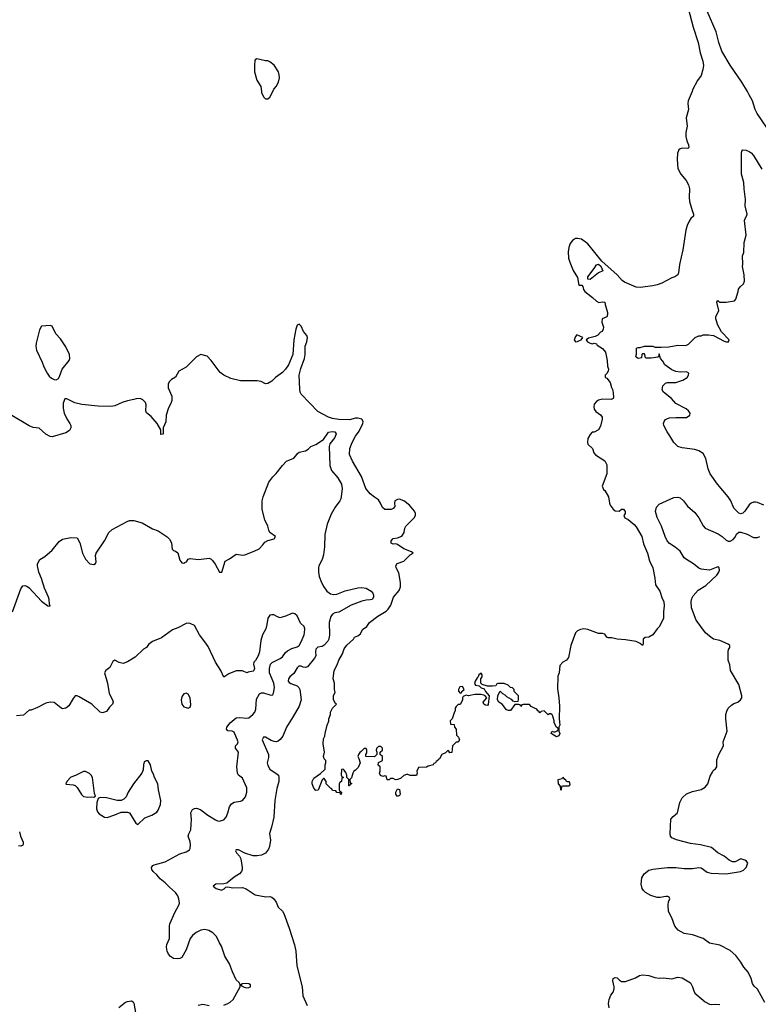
# Model space of a CAD drawing. Header units: inches. Extents: x 1603819 to 1745079, y 385938 to 533966.
# Tile 369 of 561: x 1665080 to 1672137, y 471283 to 480686. Entities that reach past the tile are written whole.
import ezdxf

# ---------------------------------------------------------------- set-up
doc = ezdxf.new("R2010")
doc.units = ezdxf.units.IN
doc.header["$MEASUREMENT"] = 0
for name, color, linetype in [('B6467', 7, 'Continuous'), ('B6468', 7, 'Continuous'), ('B6477', 7, 'Continuous'), ('B6478', 7, 'Continuous')]:
    doc.layers.add(name, color=color, linetype=linetype)

msp = doc.modelspace()

# ---------------------------------------------------------------- linework, layer by layer
at = {"layer": 'B6467', "color": 5}
for points, elevation in [([(1667390.1, 480000), (1667391.5, 479990), (1667410, 479950.4), (1667430, 479932.2), (1667450, 479932.2), (1667470, 479946.4), (1667497.6, 480000)], 220), ([(1670000, 474111.4), (1669968.4, 474128.4), (1669950, 474146), (1669890, 474146), (1669878, 474142), (1669870, 474126), (1669862, 474142), (1669850, 474146), (1669810, 474146), (1669770, 474088), (1669750, 474088), (1669730, 474095.3), (1669690, 474148.7), (1669658, 474170), (1669646, 474190), (1669648.9, 474231.1), (1669670, 474272), (1669694, 474250), (1669716.9, 474236.9), (1669730, 474222), (1669776.9, 474196.9), (1669790, 474182), (1669810, 474174), (1669842, 474178), (1669846, 474190), (1669846, 474230), (1669806, 474270), (1669806, 474290), (1669790, 474306), (1669768.4, 474308.4), (1669746, 474330), (1669710, 474348), (1669650, 474346), (1669638, 474342), (1669630, 474326), (1669598, 474322), (1669550, 474322), (1669498, 474338), (1669486, 474350), (1669486, 474390), (1669498, 474410), (1669498, 474430), (1669490, 474446), (1669466, 474430), (1669462, 474410), (1669450, 474402), (1669431.3, 474370), (1669427.1, 474347.1), (1669434, 474330), (1669470, 474324.7), (1669490, 474306.8), (1669517.3, 474297.3), (1669531.3, 474270), (1669564.7, 474230), (1669555.3, 474144.7), (1669550, 474138), (1669530, 474139.3), (1669514, 474150), (1669508.7, 474170), (1669542, 474210), (1669529.1, 474229.1), (1669516, 474236), (1669490, 474242), (1669430, 474241.2), (1669370, 474229.2), (1669344.7, 474235.3), (1669318, 474222), (1669311.3, 474210), (1669311.6, 474188.4), (1669290, 474146), (1669270, 474146), (1669250, 474126), (1669242, 474110), (1669242, 474090), (1669230, 474066), (1669212, 474008), (1669194, 473990), (1669198, 473958), (1669230, 473954), (1669234, 473930), (1669252, 473910), (1669252.7, 473852.7), (1669272.7, 473832.7), (1669282, 473810), (1669270, 473786), (1669250, 473786), (1669214, 473750), (1669210, 473688), (1669190, 473686), (1669182, 473702), (1669170, 473706), (1669150, 473686), (1669114, 473670), (1669090, 473626), (1669078, 473622), (1669074, 473610), (1669058, 473602), (1669054, 473590), (1669038, 473582), (1669031.6, 473568.4), (1668982, 473558), (1668967.3, 473547.3), (1668890, 473546), (1668874, 473510), (1668878, 473490), (1668870, 473469), (1668810, 473468.7), (1668790, 473478), (1668776.4, 473476.4), (1668750, 473468), (1668719.8, 473440.2), (1668691.6, 473428.4), (1668670, 473428), (1668650, 473438), (1668622, 473438), (1668610, 473428), (1668590, 473426), (1668582, 473462), (1668570, 473466), (1668550, 473458), (1668528.4, 473468.4), (1668518, 473490), (1668526, 473510), (1668526, 473550), (1668506, 473566), (1668507.3, 473592.7), (1668546, 473610), (1668546, 473650), (1668526, 473670), (1668526, 473690), (1668546, 473710), (1668546, 473730), (1668530, 473746), (1668510, 473746), (1668490, 473726), (1668484.7, 473710), (1668494, 473690), (1668494, 473670), (1668470, 473646), (1668386, 473650), (1668386, 473670), (1668396.4, 473683.6), (1668398, 473710), (1668390, 473726), (1668370, 473726), (1668343.6, 473696.4), (1668330, 473688), (1668318, 473670), (1668312, 473650), (1668322, 473630), (1668332, 473590), (1668315.3, 473544.7), (1668290, 473518), (1668271.6, 473508.4), (1668262, 473490), (1668250, 473446), (1668234, 473430), (1668238, 473398), (1668250, 473394), (1668252, 473388), (1668238, 473382), (1668232, 473368), (1668226, 473370), (1668226, 473430), (1668206, 473450), (1668206, 473470), (1668196.4, 473496.4), (1668180.4, 473520.4), (1668170, 473528), (1668154, 473526), (1668152.7, 473472.7), (1668158, 473458), (1668174, 473450), (1668158, 473442), (1668154, 473410), (1668138, 473402), (1668134, 473390), (1668134, 473330), (1668138, 473318), (1668154, 473310), (1668152.7, 473287.3), (1668146, 473290), (1668142, 473302), (1668110, 473306), (1668102, 473322), (1668070, 473326), (1668062, 473342), (1668050, 473346), (1668008, 473390), (1668008, 473410), (1667990, 473438), (1667982, 473438), (1667970, 473426), (1667932.7, 473327.3), (1667910, 473326), (1667890, 473346), (1667874, 473390), (1667875.3, 473410), (1667890, 473442), (1667954, 473486), (1667998, 473530), (1667998, 473570), (1668006, 473590), (1668006, 473610), (1667990, 473626), (1667982, 473650), (1667994, 473690), (1667979, 473770), (1667983.1, 473816.9), (1667996.4, 473843.6), (1667998, 473870), (1668018, 473950), (1668034, 473986), (1668034, 474010), (1668048.7, 474050), (1668050, 474074), (1668069.1, 474110.9), (1668106, 474150), (1668096.4, 474156.4), (1668078, 474190), (1668078, 474230), (1668095.3, 474264.7), (1668088.7, 474290), (1668088.9, 474348.9), (1668075.3, 474390), (1668085.2, 474470), (1668113.8, 474526.2), (1668129.4, 474570), (1668165.1, 474630), (1668181, 474679), (1668206.3, 474713.7), (1668268.7, 474770), (1668278, 474790), (1668310, 474801), (1668337.5, 474822.5), (1668356.4, 474863.6), (1668398, 474890), (1668422, 474930), (1668501.2, 474990), (1668581.8, 475038.2), (1668602, 475058), (1668626.3, 475093.7), (1668651.3, 475170), (1668706.4, 475233.6), (1668718.8, 475270), (1668719.3, 475310), (1668702.4, 475402.4), (1668678, 475450), (1668675.1, 475470), (1668687.9, 475492.1), (1668750, 475515.8), (1668810, 475576.3), (1668839, 475590), (1668825.2, 475605.2), (1668750, 475632.7), (1668690, 475675.3), (1668670, 475682), (1668650, 475678), (1668630, 475686), (1668628.7, 475710), (1668650, 475731), (1668690, 475738.8), (1668730, 475754.8), (1668737.2, 475762.8), (1668752.7, 475790), (1668759.5, 475830), (1668769.4, 475850), (1668849.7, 475930.3), (1668860.7, 475950), (1668862, 475970), (1668853.1, 475993.1), (1668805.2, 476050), (1668750, 476092), (1668710, 476106), (1668690, 476105.2), (1668666, 476090), (1668661, 476070), (1668663.6, 476036.4), (1668650, 476018), (1668628.4, 476008.4), (1668570, 476008), (1668546.3, 476026.3), (1668529, 476070), (1668510, 476102), (1668470, 476125.2), (1668430, 476157.2), (1668386.6, 476210), (1668345.1, 476325.1), (1668259.3, 476470), (1668232.9, 476532.9), (1668236, 476590), (1668255.6, 476650), (1668288.5, 476710), (1668323.9, 476756.1), (1668359.3, 476830), (1668362.7, 476850), (1668349.9, 476869.9), (1668310, 476881.3), (1668290, 476880.7), (1668230, 476865.6), (1668130, 476867.7), (1668070, 476878), (1668030, 476890.8), (1667930, 476944.8), (1667769.6, 477110), (1667760.5, 477130), (1667756.6, 477156.6), (1667750.7, 477290), (1667765.9, 477354.1), (1667800.9, 477450), (1667806.4, 477490), (1667808.2, 477570), (1667822.9, 477610), (1667829.4, 477650), (1667825.2, 477670), (1667793.2, 477710), (1667770, 477758), (1667750, 477778), (1667730, 477768), (1667719.3, 477730), (1667698.3, 477630), (1667691.4, 477490), (1667648.5, 477391.5), (1667619.6, 477350), (1667590, 477318), (1667523, 477270), (1667490, 477235.1), (1667450, 477212.3), (1667429.6, 477209.6), (1667388, 477230), (1667350, 477238), (1667190, 477238.3), (1667098.9, 477258.9), (1667030, 477292), (1666996.9, 477316.9), (1666910.9, 477430.9), (1666870, 477471.8), (1666810, 477489.4), (1666770, 477466.6), (1666670, 477366.6), (1666601.6, 477330), (1666568.6, 477271.4), (1666530.4, 477249.6), (1666510, 477232.3), (1666499.3, 477210), (1666499.5, 477170), (1666533, 477090), (1666533, 477050), (1666527.7, 477030), (1666498, 476970), (1666480.7, 476910), (1666475.3, 476844.7), (1666452, 476790), (1666451.6, 476731.6), (1666447.3, 476727.3), (1666430, 476726), (1666428, 476770), (1666395.3, 476830), (1666336.2, 476896.2), (1666292.3, 476932.3), (1666287, 476950), (1666288.1, 477008.1), (1666281.6, 477030), (1666256.6, 477056.6), (1666230, 477069.7), (1666193.3, 477066.7), (1666170, 477058), (1666110, 477046.9), (1666058.8, 477030), (1665990, 476998.7), (1665950, 476991.6), (1665830, 476994.8), (1665675.3, 477010), (1665606.8, 477026.8), (1665530, 477066), (1665510, 477064), (1665494.4, 477025.6), (1665496.7, 476976.7), (1665504.9, 476930), (1665530, 476874), (1665560.5, 476830), (1665567.7, 476810), (1665567.7, 476790), (1665555.5, 476764.5), (1665520.7, 476739.3), (1665390, 476701.2), (1665370, 476705.2), (1665330, 476729.3), (1665264.7, 476784.7), (1665210, 476792.3), (1665170, 476807.8), (1664990, 476916.9)], 220), ([(1665010.8, 475030), (1665091, 475250), (1665110, 475279), (1665130, 475281.2), (1665150, 475275.1), (1665170, 475260.9), (1665290, 475134), (1665350, 475089), (1665370, 475086), (1665363.6, 475103.6), (1665362, 475150), (1665356.4, 475170), (1665318, 475258), (1665289, 475349), (1665263.8, 475410), (1665251, 475469), (1665251.3, 475490), (1665272, 475530), (1665319.8, 475560.2), (1665390, 475619), (1665456.8, 475703.2), (1665490, 475724), (1665570, 475742), (1665630, 475738), (1665655.1, 475690), (1665679.5, 475590), (1665710, 475534), (1665750, 475489), (1665790, 475482), (1665806, 475494), (1665810.7, 475509.3), (1665806, 475570), (1665811, 475590), (1665890.4, 475709.6), (1665931, 475790), (1665962.5, 475817.5), (1666106.9, 475893.1), (1666130, 475902), (1666170, 475902), (1666250, 475879.6), (1666350, 475824.2), (1666403.3, 475803.3), (1666490, 475746.6), (1666510, 475725.2), (1666529.5, 475690), (1666535.6, 475630), (1666550, 475615.6), (1666570, 475609.6), (1666590, 475595.1), (1666610, 475526), (1666630, 475499.7), (1666650, 475497.4), (1666658.9, 475501.1), (1666673.4, 475510), (1666690, 475533.2), (1666710, 475540.9), (1666790, 475532.3), (1666890, 475542.7), (1666910, 475533.2), (1666921.5, 475521.5), (1666947, 475487), (1666990.7, 475409.3), (1667010.8, 475410), (1667044, 475516), (1667083.5, 475536.5), (1667150, 475582), (1667210, 475573.2), (1667230, 475576), (1667322, 475610), (1667367.1, 475632.9), (1667404.7, 475670), (1667422.8, 475697.2), (1667450, 475714), (1667510.7, 475729.3), (1667524.7, 475750), (1667471.3, 475790), (1667461, 475810), (1667451, 475850), (1667422.8, 475910), (1667395.5, 476010), (1667398, 476090), (1667405.5, 476130), (1667460.7, 476270), (1667498.4, 476321.6), (1667530, 476353.2), (1667590, 476429.2), (1667630, 476469.2), (1667699.8, 476500.2), (1667719.8, 476520.2), (1667735.3, 476544.7), (1667750, 476555.3), (1667810, 476568.7), (1667835.3, 476584.7), (1667862, 476610), (1667910, 476629), (1667982.8, 476677.2), (1668030, 476746), (1668065.3, 476754.7), (1668091.8, 476750), (1668103.6, 476730), (1668090, 476697.3), (1668044.7, 476635.3), (1668035.6, 476610), (1668044.8, 476430), (1668060.3, 476380.3), (1668121, 476310), (1668154.2, 476250), (1668159.8, 476210), (1668155.8, 476155.8), (1668148.6, 476111.4), (1668139.4, 476090), (1668092.9, 476030), (1668056, 475964), (1668016.8, 475870), (1667995.3, 475770), (1667992.7, 475652.7), (1667983.5, 475576.5), (1667968.9, 475531.1), (1667939.8, 475470), (1667935.6, 475450), (1667935.6, 475410), (1667942, 475370), (1667963, 475310), (1667984.7, 475270), (1668013.6, 475230), (1668050, 475204.4), (1668077, 475197), (1668110, 475198.5), (1668190, 475232.7), (1668310, 475261.6), (1668350, 475264.4), (1668390, 475258.4), (1668438.3, 475230), (1668455.1, 475210), (1668460.8, 475190), (1668459.3, 475170), (1668449.3, 475150), (1668430, 475145), (1668390, 475143.9), (1668350, 475134.1), (1668246.5, 475093.5), (1668130, 475029.3), (1668090, 475021.5), (1668069.8, 475010.2), (1668053.6, 474986.4), (1668037.8, 474930), (1668041.5, 474810), (1668034.8, 474770), (1668024.9, 474750), (1667988.3, 474711.7), (1667970, 474701), (1667930, 474693.2), (1667910, 474676), (1667906.6, 474650), (1667909.2, 474610), (1667898.5, 474590), (1667830, 474507.4), (1667810, 474499.5), (1667790, 474502.3), (1667770, 474512.2), (1667748.3, 474511.7), (1667730, 474496.9), (1667698.7, 474441.3), (1667660.4, 474410), (1667647.6, 474392.4), (1667645.5, 474370), (1667655.2, 474355.2), (1667670, 474345.7), (1667730, 474325.6), (1667747.4, 474310), (1667756.5, 474290), (1667768.6, 474190), (1667750, 474130.3), (1667694.5, 474030), (1667629.1, 473930.9), (1667595, 473845), (1667570, 473811), (1667550, 473795.9), (1667530, 473790.2), (1667512.1, 473792.1), (1667483.1, 473803.1), (1667430, 473834), (1667410, 473834.9), (1667397.4, 473810), (1667457.2, 473670), (1667458.6, 473641.4), (1667443.5, 473590), (1667450, 473562), (1667469.9, 473529.9), (1667541.3, 473481.3), (1667551.8, 473470), (1667556.9, 473450), (1667556.9, 473410), (1667537.1, 473342.9), (1667519.4, 473230), (1667508.8, 473071.2), (1667486.7, 472973.3), (1667467, 472913), (1667475.1, 472850), (1667467.8, 472790), (1667456.2, 472763.8), (1667430, 472727.3), (1667391.5, 472708.5), (1667350, 472700.5), (1667310, 472700.4), (1667230, 472727.7), (1667170, 472757.1), (1667150, 472758.8), (1667144.8, 472755.2), (1667142.7, 472750), (1667152.3, 472730), (1667178.9, 472698.9), (1667192.7, 472672.7), (1667206.2, 472590), (1667207.1, 472570), (1667198.9, 472550), (1667179.6, 472530), (1667130, 472497.4), (1667060.1, 472439.9), (1667030, 472432), (1666955.3, 472430), (1666929.6, 472410), (1666956.9, 472390), (1667010, 472372.3), (1667035.3, 472384.7), (1667050, 472400.9), (1667070, 472405.1), (1667116, 472396), (1667210, 472397.4), (1667245.1, 472385.1), (1667330, 472329.6), (1667430.6, 472309.4), (1667470, 472312.3), (1667490, 472306), (1667510, 472289.2), (1667530, 472259), (1667551.2, 472211.2), (1667590, 472171.6), (1667604.7, 472150), (1667655.6, 472010), (1667706, 471850), (1667717.6, 471790), (1667729.7, 471649.7), (1667779.2, 471450), (1667785.3, 471365.3), (1667827.8, 471270)], 240), ([(1667030, 471274.8), (1667070, 471290.8), (1667090, 471302.8), (1667119, 471330), (1667188, 471450), (1667188, 471470), (1667178, 471490), (1667150, 471515.3), (1667113.4, 471593.4), (1667084.5, 471670), (1667041, 471741), (1667010, 471838), (1666988.7, 471870), (1666962, 471930), (1666925.2, 471965.2), (1666886.8, 471986.8), (1666850, 471996.2), (1666810, 471989.7), (1666766.4, 471970), (1666730, 471941.3), (1666707.6, 471910), (1666670, 471804), (1666630, 471729.3), (1666610, 471719.5), (1666590, 471717), (1666550, 471720.9), (1666520.5, 471740.5), (1666502.4, 471762.4), (1666489.5, 471790), (1666482, 471830), (1666485.4, 471854.6), (1666511.8, 471910), (1666511.8, 472030), (1666516.2, 472050), (1666561.5, 472158.5), (1666602, 472230), (1666607, 472250), (1666599.5, 472290), (1666590, 472319), (1666569.7, 472349.7), (1666510, 472400.7), (1666470, 472444.5), (1666422.4, 472482.4), (1666390, 472519.6), (1666354.5, 472550), (1666342.9, 472570), (1666339.5, 472590), (1666351.5, 472608.5), (1666363.8, 472616.2), (1666470, 472642.3), (1666610, 472720.5), (1666670, 472738), (1666701.6, 472758.4), (1666709.6, 472770.4), (1666712.9, 472807.1), (1666710, 472833.2), (1666690.9, 472890), (1666695.1, 472910), (1666715.3, 472950), (1666721.5, 473050), (1666716.2, 473110), (1666730, 473142.8), (1666750, 473154), (1666770, 473155.5), (1666790, 473150.4), (1666810, 473141.6), (1666876.3, 473090), (1666950, 473044.9), (1666970, 473035.5), (1666990, 473033), (1667010, 473037.1), (1667030, 473046), (1667051.6, 473070), (1667069.8, 473110.2), (1667085.1, 473170), (1667102.7, 473197.3), (1667130, 473212.4), (1667190, 473222.4), (1667209, 473230), (1667236.3, 473263.7), (1667251.3, 473308.7), (1667251.4, 473351.4), (1667210, 473441.2), (1667171.6, 473471.6), (1667160.7, 473490), (1667154.8, 473550), (1667172.1, 473690), (1667142.4, 473730), (1667143.6, 473750), (1667161.1, 473770), (1667166.4, 473790), (1667130, 473883), (1667110, 473892.3), (1667070, 473895.8), (1667054.7, 473910), (1667059.1, 473930), (1667090, 473972), (1667150, 474018), (1667183.4, 474023.4), (1667250, 474014.9), (1667270, 474020.3), (1667308, 474050), (1667325.6, 474074.4), (1667337.5, 474102.5), (1667344.2, 474195.8), (1667372.7, 474247.3), (1667390, 474258), (1667410, 474258.8), (1667470, 474237.3), (1667490, 474236), (1667498, 474242), (1667506.3, 474253.7), (1667514, 474310), (1667508, 474350), (1667467.3, 474450), (1667466.6, 474490), (1667478, 474530), (1667493.1, 474546.9), (1667570, 474584.9), (1667590, 474602.4), (1667618.4, 474641.6), (1667640.3, 474659.7), (1667679.3, 474680.7), (1667730, 474697.6), (1667749.7, 474710.3), (1667770, 474744), (1667798, 474810), (1667803, 474830), (1667803.6, 474870), (1667798, 474890), (1667763.8, 474923.8), (1667730, 474994), (1667710, 475013.2), (1667690, 475017.2), (1667670, 475013.2), (1667630, 474994), (1667570, 474974), (1667542, 474982), (1667510, 475001.2), (1667490, 475004), (1667470, 474999), (1667451, 474970), (1667442, 474910), (1667430.6, 474870), (1667399.1, 474810), (1667383.4, 474756.6), (1667370.7, 474650), (1667357.3, 474610), (1667333.7, 474566.3), (1667318, 474550), (1667312.7, 474532.7), (1667324.7, 474490), (1667318, 474470), (1667310, 474464), (1667264.7, 474455.3), (1667250, 474448), (1667208.7, 474468.7), (1667150, 474469.2), (1667079.8, 474440.2), (1667030, 474408.7), (1667001.2, 474470), (1666950, 474549), (1666880.1, 474700.1), (1666850, 474746), (1666798, 474810), (1666750, 474902), (1666710, 474921.2), (1666690, 474924), (1666670, 474919.3), (1666590, 474879.3), (1666539.8, 474860.2), (1666435.9, 474784.1), (1666350.7, 474749.3), (1666310, 474719), (1666290.5, 474689.5), (1666264.7, 474675.3), (1666182.5, 474597.5), (1666110, 474554), (1666070, 474537.2), (1666030, 474546), (1665990, 474568.7), (1665970, 474558), (1665940.7, 474499.3), (1665904.7, 474470), (1665891, 474450), (1665920.7, 474350), (1665936.3, 474250), (1665967.7, 474190), (1665973, 474170), (1665966.8, 474150), (1665938.8, 474121.2), (1665910, 474079), (1665870, 474065.2), (1665850, 474072.7), (1665768.5, 474148.5), (1665650, 474220.9), (1665630, 474229.4), (1665610.7, 474229.3), (1665590, 474204), (1665550, 474134), (1665522, 474110), (1665490, 474104), (1665472.9, 474112.9), (1665410, 474164), (1665370, 474169), (1665330, 474159), (1665250, 474116), (1665190, 474093.2), (1665170, 474093.2), (1665116.5, 474043.5), (1665050, 474037)], 260), ([(1665078.8, 472930), (1665087.3, 472890), (1665114, 472830), (1665114, 472810), (1665110, 472804), (1665090, 472792.7), (1665070, 472797)], 260), ([(1666027.9, 471252.1), (1666090, 471302), (1666110.9, 471310.9), (1666150, 471316), (1666166, 471306), (1666170, 471294), (1666195.3, 471150)], 260), ([(1666785.4, 471274.6), (1666830, 471284), (1666890, 471272.7)], 260)]:
    msp.add_lwpolyline(points, dxfattribs=dict(at, elevation=elevation))
for points, elevation in [([(1665370, 477765.1), (1665290, 477760.9), (1665270, 477726), (1665236.7, 477596.7), (1665234.4, 477570), (1665241.3, 477530), (1665295.4, 477415.4), (1665310.4, 477370), (1665341.6, 477310), (1665362.4, 477282.4), (1665384.2, 477264.2), (1665410, 477250.4), (1665430, 477247.7), (1665450, 477258.8), (1665461.7, 477278.3), (1665486, 477350), (1665551.8, 477430), (1665559.7, 477450), (1665556.8, 477490), (1665522.6, 477562.6), (1665470, 477637), (1665427.1, 477687.1), (1665390, 477759.5)], 220), ([(1666670, 474254), (1666650, 474249), (1666633.2, 474226.8), (1666623, 474190), (1666628.6, 474148.6), (1666650, 474124), (1666670, 474116), (1666690, 474111.3), (1666710, 474122), (1666715.5, 474144.5), (1666709.3, 474210), (1666690, 474244)], 280), ([(1669310, 474318), (1669286.4, 474313.6), (1669272, 474290), (1669272.7, 474272.7), (1669290, 474254), (1669302, 474258), (1669306, 474270), (1669328, 474290)], 220), ([(1666290, 473608), (1666270, 473598), (1666262.8, 473570), (1666259.1, 473520.9), (1666246.8, 473490), (1666166.8, 473390), (1666117.3, 473310), (1666096.3, 473263.7), (1666076.8, 473243.2), (1666050, 473229), (1666010, 473229), (1665910, 473253.2), (1665850, 473258), (1665831.6, 473248.4), (1665816, 473210), (1665814.8, 473150), (1665822.5, 473122.5), (1665841.1, 473101.1), (1665890, 473071), (1665914.6, 473065.4), (1665990, 473091.3), (1666050, 473118), (1666110, 473118), (1666130.7, 473110.7), (1666190, 473012), (1666210, 473001), (1666277.2, 473062.8), (1666342, 473090), (1666390, 473118.8), (1666403.3, 473136.7), (1666427, 473190), (1666427.3, 473230), (1666406.6, 473330), (1666399, 473390), (1666369.3, 473449.3), (1666360.2, 473480.2), (1666342, 473510), (1666328.7, 473570), (1666307.3, 473607.3)], 280), ([(1665710, 473505.2), (1665690, 473505.2), (1665612.8, 473467.2), (1665570, 473452.7), (1665531.3, 473410), (1665522, 473390), (1665524.7, 473384.7), (1665590, 473378.8), (1665610, 473371), (1665630, 473354.8), (1665670, 473286), (1665690, 473267.3), (1665730, 473261), (1665770, 473264.7), (1665790, 473262), (1665806, 473270), (1665796.4, 473296.4), (1665775.1, 473450), (1665764, 473470), (1665746.3, 473486.3)], 280), ([(1668690, 473268), (1668675.3, 473290), (1668675.3, 473310), (1668690, 473342), (1668710, 473334), (1668716, 473290), (1668710, 473278)], 220), ([(1667250, 471482), (1667210, 471478), (1667194, 471470), (1667198, 471458), (1667225.4, 471445.4), (1667250, 471441), (1667270, 471444.7), (1667286, 471450), (1667286, 471470), (1667270, 471478)], 260)]:
    msp.add_lwpolyline(points, close=True, dxfattribs=dict(at, elevation=elevation))
at = {"layer": 'B6468', "color": 5, "elevation": 220}
msp.add_lwpolyline([(1667497.6, 480000), (1667510, 480024), (1667531, 480049), (1667551.5, 480090), (1667561.6, 480130), (1667560.1, 480160.1), (1667551.8, 480190), (1667511.6, 480251.6), (1667470, 480285.2), (1667450, 480293.2), (1667430, 480293.2), (1667347.5, 480312.5), (1667330, 480304), (1667325.8, 480294.2), (1667324, 480256), (1667324.6, 480190), (1667346.9, 480110), (1667383, 480050), (1667390.1, 480000)], dxfattribs=at)
at = {"layer": 'B6477', "color": 5}
for points, elevation in [([(1671503.9, 480000), (1671467.6, 479910), (1671464.6, 479884.6), (1671469.2, 479830), (1671449.3, 479750), (1671458.2, 479670), (1671446.5, 479610), (1671445.2, 479570), (1671454.2, 479530), (1671471.2, 479490), (1671472.7, 479467.3), (1671462.5, 479457.5), (1671410, 479458.9), (1671390, 479454.4), (1671376.7, 479443.3), (1671366.8, 479413.2), (1671363.4, 479350), (1671370, 479263.8), (1671396.8, 479210), (1671449.3, 479150), (1671469.4, 479110), (1671478.8, 479070), (1671476.5, 478990), (1671480.7, 478950), (1671504.2, 478864.2), (1671519.1, 478830), (1671518.8, 478810), (1671493.4, 478786.6), (1671477.3, 478762.7), (1671458.9, 478721.1), (1671445.1, 478674.9), (1671416.2, 478490), (1671383.1, 478350), (1671376.3, 478270), (1671367.3, 478250), (1671338.8, 478230), (1671310, 478219.7), (1671216.4, 478170), (1671170, 478153.4), (1671130, 478143.4), (1671010, 478129.8), (1670970, 478132.3), (1670859.7, 478179.7), (1670836.6, 478196.6), (1670789.6, 478250), (1670641.2, 478381.2), (1670510, 478544.7), (1670449.3, 478590), (1670410, 478597.1), (1670390, 478595.3), (1670361, 478579), (1670340.2, 478550), (1670326, 478510), (1670321.1, 478470), (1670325.4, 478410), (1670335.2, 478370), (1670367.2, 478290), (1670410, 478222.8), (1670422, 478150), (1670451, 478150), (1670459.5, 478139.5), (1670467, 478110), (1670479.5, 478090), (1670553.7, 478033.7), (1670590, 477998.4), (1670614.5, 477985.5), (1670650, 477991.3), (1670672, 477990), (1670672.7, 477967.3), (1670698, 477890), (1670698, 477870), (1670691.3, 477848.7), (1670644.7, 477830), (1670643.6, 477796.4), (1670658, 477750), (1670656, 477730), (1670646, 477710), (1670630, 477700.9), (1670605.1, 477674.9), (1670579.4, 477660.6), (1670515.6, 477644.4), (1670494, 477630), (1670505.5, 477610), (1670530, 477597.1), (1670550, 477590.8), (1670570, 477596), (1670590, 477592), (1670598, 477578), (1670650, 477546.8), (1670676.3, 477510), (1670694.8, 477430), (1670696.9, 477376.9), (1670704.7, 477350), (1670702, 477330), (1670690, 477306), (1670674, 477290), (1670674, 477270), (1670690, 477262), (1670722, 477222), (1670734.4, 477174.4), (1670747.1, 477147.1), (1670754.4, 477085.6), (1670750.5, 477069.5), (1670730, 477059), (1670650, 477062.7), (1670610, 477053.2), (1670590, 477041.2), (1670570, 477015.3), (1670565.5, 476990), (1670568, 476968), (1670585.2, 476945.2), (1670631.1, 476911.1), (1670644.7, 476890), (1670644.7, 476870), (1670630, 476806), (1670612, 476770), (1670570, 476746), (1670550, 476746), (1670530, 476726), (1670510, 476686), (1670504.7, 476650), (1670510, 476634), (1670551.6, 476591.6), (1670566.8, 476550), (1670581, 476530), (1670670, 476472), (1670690, 476434), (1670691.3, 476350), (1670646, 476230), (1670658, 476198), (1670671.3, 476190), (1670706, 476130), (1670714.8, 476070), (1670722.8, 476050), (1670750, 476011.3), (1670770, 475996), (1670808.7, 475991.3), (1670830, 476011.3), (1670850, 476011.3), (1670864.7, 475990), (1670864.7, 475970), (1670852, 475950), (1670862, 475930), (1670893.7, 475913.7), (1670950, 475866.8), (1670970, 475842.8), (1671026, 475750), (1671040.3, 475680.3), (1671079.5, 475590), (1671097.1, 475517.1), (1671130, 475452), (1671150, 475354), (1671154.8, 475290), (1671196, 475230), (1671218.8, 475158.8), (1671234.8, 475130), (1671238.8, 475090), (1671231.3, 475030), (1671231, 474970), (1671192, 474890), (1671170, 474868), (1671131, 474810), (1671090.5, 474789.5), (1671055.3, 474784.7), (1671038, 474770), (1671038, 474722), (1671030, 474708.7), (1671009.2, 474729.2), (1670969.4, 474749.4), (1670870, 474763.7), (1670790, 474769.2), (1670736.9, 474783.1), (1670703.1, 474783.1), (1670690, 474788), (1670670, 474819), (1670650, 474825.2), (1670610, 474825.2), (1670510, 474863), (1670470, 474867.8), (1670439, 474861), (1670411, 474850), (1670390.7, 474830), (1670345.5, 474710), (1670325.2, 474594.8), (1670306, 474570), (1670270, 474549), (1670242.4, 474517.6), (1670235.5, 474450), (1670222.4, 474417.6), (1670217.3, 474297.3), (1670231.4, 474211.4), (1670237.6, 474130), (1670234, 474010), (1670241, 473950), (1670231.3, 473930), (1670231.3, 473910), (1670232, 473890), (1670242, 473870), (1670230, 473846), (1670210, 473838), (1670158, 473870), (1670168.4, 473891.6), (1670183.6, 473883.6), (1670196.4, 473883.6), (1670222, 473898), (1670226, 473910), (1670222, 473922), (1670208.4, 473928.4), (1670186, 473970), (1670188, 473990), (1670174.6, 474034.6), (1670168.4, 474048.4), (1670156.4, 474056.4), (1670143.6, 474056.4), (1670128.4, 474048.4), (1670090, 474086), (1670062, 474078), (1670050, 474066), (1670042, 474082), (1670030, 474086), (1670020.4, 474100.4), (1670000, 474111.4)], 220), ([(1672264.2, 479590), (1672128, 479790), (1672107.9, 479830), (1672080.9, 479910), (1672050.8, 479970), (1672033, 480000)], 220), ([(1672190, 476050.3), (1672130, 476074), (1672110, 476079.5), (1672090, 476078.7), (1672070, 476070.4), (1672050, 476054), (1672010, 475993.4), (1671990, 475974.9), (1671968.7, 475968.7), (1671950, 475974), (1671941.7, 475981.7), (1671902.5, 476022.5), (1671874.5, 476090), (1671849.3, 476130), (1671748.8, 476250), (1671676.9, 476350), (1671656.9, 476396.9), (1671635.4, 476495.4), (1671610, 476543), (1671570, 476568.2), (1671530, 476580.4), (1671410, 476597.4), (1671368.4, 476610), (1671330.3, 476650), (1671293.4, 476713.4), (1671265.7, 476750), (1671235.8, 476810), (1671232.4, 476830), (1671237.1, 476850), (1671251.8, 476868.2), (1671270, 476878), (1671290, 476883.5), (1671350, 476887.6), (1671450, 476886.6), (1671484.7, 476910), (1671486, 476930), (1671470.4, 476950.4), (1671446.8, 476970), (1671350, 477022.4), (1671308, 477068), (1671230.8, 477130), (1671219.1, 477150), (1671224, 477190), (1671250, 477215.1), (1671270, 477220.9), (1671350, 477222), (1671417.5, 477242.5), (1671458, 477270), (1671472, 477290), (1671474, 477310), (1671450, 477322), (1671390, 477320.5), (1671350, 477325.5), (1671310, 477342), (1671244.7, 477390), (1671225.4, 477425.4), (1671202, 477450), (1671190, 477494), (1671186, 477490), (1671186, 477470), (1671176.4, 477463.6), (1671114, 477454), (1671070, 477454), (1671058, 477458), (1671054, 477490), (1671050, 477494), (1671030, 477494), (1671026, 477490), (1671022, 477458), (1671007.3, 477452.7), (1670990, 477452), (1670970, 477462), (1670966.8, 477470), (1670972.7, 477492.7), (1670974, 477550), (1670990, 477555.3), (1671010, 477555.3), (1671050, 477568), (1671130, 477568), (1671150, 477558), (1671210, 477558), (1671283.1, 477563.1), (1671370, 477577.2), (1671444.7, 477575.3), (1671470, 477588), (1671534, 477650), (1671570, 477668), (1671590, 477668), (1671610, 477678), (1671662, 477678), (1671710, 477669.2), (1671810, 477617.2), (1671830, 477609.4), (1671851.3, 477610), (1671858.8, 477630), (1671786.5, 477706.5), (1671749.2, 477769.2), (1671730.6, 477829.4), (1671730.6, 477850), (1671758.8, 477910), (1671742, 477990), (1671750, 478006), (1671768, 477988), (1671829.1, 477989.1), (1671910, 478002), (1671922, 478018), (1671944.7, 478090), (1671947.1, 478112.9), (1671963.5, 478136.5), (1671996.8, 478163.2), (1672006.8, 478190), (1672002.8, 478250), (1671986, 478330), (1671990.7, 478350.7), (1671986.8, 478430), (1671998, 478462), (1672002, 478558), (1672021, 478630), (1672006.8, 478770), (1672010.9, 478789.1), (1672026, 478810), (1672030.7, 478830), (1672012.7, 478910), (1672015.5, 478970), (1672001.3, 479070), (1671998, 479130), (1671978, 479210), (1671976.3, 479410), (1671978.8, 479430), (1671990, 479444), (1672020.2, 479440.2), (1672050, 479428), (1672070, 479414), (1672090, 479389), (1672170, 479258)], 240), ([(1672201, 471301), (1672130, 471427.4), (1672097.2, 471457.2), (1672082.7, 471482.7), (1672068.8, 471530), (1672039.3, 471590), (1671998, 471638), (1671970, 471686), (1671922, 471750), (1671870, 471797.1), (1671770, 471846.7), (1671670, 471867.4), (1671610, 471910.2), (1671510, 471945.2), (1671430, 471957.5), (1671370.8, 471990.8), (1671339.1, 472030), (1671311.6, 472110), (1671280.9, 472170), (1671274.9, 472230), (1671278.8, 472261.2), (1671290.8, 472290), (1671286, 472306), (1671272.7, 472312.7), (1671252.7, 472312.7), (1671198.4, 472301.6), (1671170, 472302.2), (1671110, 472320.6), (1671060.3, 472350), (1671039.6, 472370), (1671028.3, 472390), (1671019.7, 472430), (1671024.7, 472490), (1671046, 472530), (1671090, 472562.5), (1671130, 472575), (1671270, 472590.6), (1671350.7, 472590.7), (1671430, 472578.7), (1671510, 472581), (1671570, 472590.6), (1671590, 472585.3), (1671650, 472545.7), (1671686.2, 472533.8), (1671830.2, 472529.8), (1671968.6, 472551.4), (1671997.3, 472562.7), (1672021, 472590), (1672036, 472630), (1672024.7, 472650), (1672010, 472661), (1671970.7, 472670.7), (1671916.6, 472643.4), (1671890, 472643.1), (1671859.6, 472659.6), (1671810, 472697.6), (1671750.7, 472730), (1671690, 472779.3), (1671585.8, 472805.8), (1671490, 472818.4), (1671354.8, 472854.8), (1671312.7, 472872.7), (1671299.5, 472890), (1671294, 472910), (1671301.3, 473050), (1671324, 473076), (1671364, 473110), (1671388.9, 473210), (1671410, 473256.2), (1671450, 473294), (1671510, 473314.8), (1671590, 473334.3), (1671630, 473357), (1671654.4, 473390), (1671679, 473461), (1671698.8, 473501.2), (1671710, 473519), (1671727.7, 473532.3), (1671741, 473550), (1671742.5, 473617.5), (1671760.7, 473670), (1671804, 473750), (1671802, 473790), (1671839.3, 473890), (1671826, 474010), (1671827.4, 474050), (1671836.1, 474083.9), (1671850.2, 474109.8), (1671880.5, 474139.5), (1671904.4, 474155.6), (1671941, 474170), (1671966.8, 474190), (1671978.8, 474210), (1671978.8, 474230), (1671950, 474338), (1671873, 474470), (1671865.2, 474525.2), (1671850.6, 474570.6), (1671850.6, 474650), (1671854, 474670), (1671866.8, 474690), (1671866, 474710), (1671850, 474722.8), (1671770, 474758.4), (1671710, 474770.4), (1671670, 474797.6), (1671634, 474830), (1671542.3, 474950), (1671497.7, 475070), (1671494.7, 475130), (1671501.6, 475158.4), (1671515.2, 475184.8), (1671561.9, 475238.1), (1671635.8, 475284.2), (1671740.2, 475379.8), (1671759.6, 475410), (1671766.3, 475430), (1671763.8, 475450), (1671750, 475460.3), (1671670, 475430.3), (1671590, 475437.6), (1671569, 475449), (1671519.1, 475490), (1671450.6, 475530), (1671430, 475548.2), (1671390, 475610.5), (1671343.8, 475650), (1671290, 475683.6), (1671267.1, 475710), (1671248.2, 475750), (1671212.7, 475850), (1671171.2, 475931.2), (1671155.8, 475990), (1671163.2, 476030), (1671190, 476058.4), (1671330, 476123.7), (1671370, 476127.2), (1671390, 476118.6), (1671422.4, 476090), (1671461.9, 476041.9), (1671530, 475979.8), (1671568.5, 475930), (1671611.8, 475851.8), (1671630, 475830.7), (1671755.4, 475775.4), (1671793, 475750), (1671830, 475716.2), (1671850, 475706.6), (1671870, 475706.6), (1671896.7, 475723.3), (1671915.6, 475744.4), (1671930, 475772.7), (1671950, 475791.6), (1671971.5, 475791.5), (1672030, 475772.3), (1672090, 475742), (1672130, 475740.9), (1672150.4, 475749.6)], 240), ([(1670711, 471250), (1670707.3, 471290), (1670711, 471330), (1670726.8, 471370), (1670750, 471398), (1670761, 471430), (1670761, 471450), (1670746.6, 471506.6), (1670751.3, 471530), (1670770, 471539.3), (1670790, 471535.1), (1670810, 471514), (1670830, 471502), (1670870, 471501.2), (1670962.8, 471537.2), (1671001.4, 471558.6), (1671030, 471565.2), (1671090, 471559.3), (1671150, 471538), (1671190, 471532.3), (1671230, 471537), (1671310, 471527), (1671370, 471541.2), (1671410, 471535.1), (1671490, 471489.3), (1671509.8, 471449.8), (1671520.2, 471410), (1671532.2, 471390), (1671590, 471337), (1671630, 471306.9), (1671670, 471284.2), (1671690, 471279.4), (1671730, 471284.1), (1671770, 471279.8)], 240)]:
    msp.add_lwpolyline(points, dxfattribs=dict(at, elevation=elevation))
at = {"layer": 'B6477', "color": 5, "elevation": 220}
for points in [[(1670530, 478203.6), (1670508.5, 478208.5), (1670508.5, 478231.5), (1670569.2, 478310), (1670590, 478344.7), (1670610, 478351), (1670633.8, 478333.8), (1670651.3, 478288.7), (1670610, 478269.2)], [(1670404.4, 477675.6), (1670390, 477662), (1670379, 477630), (1670390, 477610.4), (1670410, 477612), (1670430, 477622.6), (1670446, 477630), (1670461.2, 477650)], [(1670250, 473328), (1670247.3, 473367.3), (1670228.7, 473390), (1670226, 473430), (1670262, 473438), (1670270, 473452), (1670278, 473438), (1670294, 473430), (1670298, 473418), (1670312, 473412), (1670330, 473411.3), (1670338, 473382), (1670330, 473366), (1670270, 473366), (1670258, 473362), (1670254, 473330)]]:
    msp.add_lwpolyline(points, close=True, dxfattribs=at)
at = {"layer": 'B6478', "color": 5, "elevation": 220}
for points in [[(1671433.2, 480933.2), (1671513.6, 480613.6), (1671562.8, 480470), (1671582.2, 480370), (1671607.9, 480290), (1671614, 480250), (1671607.7, 480210), (1671590, 480154.7), (1671555.7, 480104.3), (1671510, 480015.1), (1671503.9, 480000)], [(1672033, 480000), (1671979.5, 480090), (1671870, 480252.6), (1671790, 480385.6), (1671760.2, 480470), (1671733.9, 480570), (1671650, 480768)]]:
    msp.add_lwpolyline(points, dxfattribs=at)

doc.saveas('drawing.dxf')
